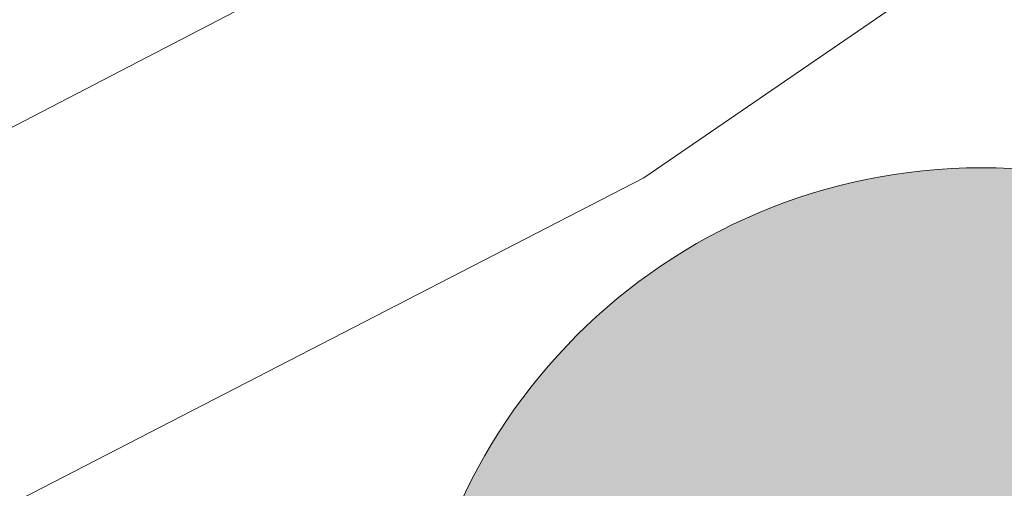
# Model space of a CAD drawing. Header units: millimetres. Extents: x 162876 to 168130, y 402614 to 405602.
# Tile 697 of 1056: x 165491.28 to 165494.72, y 403924.33 to 403925.96. Entities that reach past the tile are written whole.
import ezdxf

# ---------------------------------------------------------------- set-up
doc = ezdxf.new("R2010")
doc.units = ezdxf.units.MM
for name, color, linetype, lineweight in [('X-CA190022.004-UO-BGT_Ondergrond$0$GE_367_OWGBerm_groenvoorziening_grasenk_GEM', 253, 'Continuous', 9), ('X-CA190022.004-UO-BGT_Ondergrond$0$GE_504_WTDWaterloop_sloot_Vlak_GEM', 253, 'Continuous', 9), ('X-CA190022.004-UO-BGT_Ondergrond$0$GE_541_OWTOever_slootkant_Vlak_GEM', 253, 'Continuous', 9), ('X-CA190022.004-UO-DWM_Beplanting_v0.1$0$B-WE-GR-BOOM-S AFKOMSTIG UIT BGT', 252, 'Continuous', 0), ('X-CA190022.004-UO-OPB_Opbreek_v0.1$0$V-WE-VH-VERHARDING_TEGEL-A-200', 252, 'Continuous', 18)]:
    doc.layers.add(name, color=color, linetype=linetype, lineweight=lineweight)
doc.layers.add('X-CA190022.004-UO-DWM_Beplanting_v0.1$0$B-WE-GR-BOOM-S AFKOMSTIG UIT BOMENBESTAND GEMEENTE', color=252, linetype='Continuous')
doc.layers.add('X-CA190022.004-UO-OPB_Opbreek_v0.1$0$V-WE-VH-VERHARDING_ASFALT-A-200 DEKLAAG FREZEN', color=32, linetype='Continuous', lineweight=18, transparency=0.5)

# ---------------------------------------------------------------- blocks, each defined once
blk = doc.blocks.new('X-CA190022.004-UO-DWM_Beplanting_v0.1$0$SGR-BOOM_01-SO')
at = {"color": 0, "linetype": 'ByBlock', "lineweight": 18}
blk.add_circle((0, 0), 2, dxfattribs=at)
blk = doc.blocks.new('X-CA190022.004-UO-DWM_Beplanting_v0.1$0$IMGEOBoom')
at = {"transparency": 33554457}
h = blk.add_hatch(color=256, dxfattribs=at)
h.dxf.hatch_style = 1
edge = h.paths.add_edge_path()
edge.add_arc((0, 0), 100, 0, 360)
edge = h.paths.add_edge_path(flags=17)
edge.add_arc((0, 0), 12.5, 0, 360)
at = {"xscale": 50, "yscale": 50, "zscale": 50}
blk.add_blockref('X-CA190022.004-UO-DWM_Beplanting_v0.1$0$SGR-BOOM_01-SO', (0, 0), dxfattribs=at)

msp = doc.modelspace()

# ---------------------------------------------------------------- hatches: boundary and pattern name
at = {"layer": 'X-CA190022.004-UO-OPB_Opbreek_v0.1$0$V-WE-VH-VERHARDING_ASFALT-A-200 DEKLAAG FREZEN'}
h = msp.add_hatch(dxfattribs=at)
h.set_pattern_fill('AVH-ASFALT', color=256, scale=0.5, pattern_type=2)
h.set_pattern_definition([(60, (0, 0), (-0.4330127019, 0.25), []), (120, (0, 0), (-0.4330127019, -0.25), [])])
h.paths.add_polyline_path([(165509.7816, 403931.39), (165512.2576, 403933.865), (165509.6084, 403936.1928), (165509.2789, 403935.8538), (165480.2366, 403905.168, 0.008697), (165475.2467, 403899.7023), (165477.8214, 403897.4324, -0.008776), (165479.1541, 403898.874), (165480.2736, 403900.062), (165495.0276, 403915.726)])
at = {"layer": 'X-CA190022.004-UO-OPB_Opbreek_v0.1$0$V-WE-VH-VERHARDING_TEGEL-A-200'}
h = msp.add_hatch(dxfattribs=at)
h.set_pattern_fill('AVH-TEGEL_300X300_HALFST-SO', color=256, scale=2, pattern_type=2)
h.set_pattern_definition([(0, (0, 0), (0.6, 0.3), [0.6, -0.6]), (90, (0, 0), (-0.6, 4e-17), [])])
edge = h.paths.add_edge_path()
edge.add_line((165468.5105, 403879.8795), (165470.3123, 403879.3785))
edge.add_line((165470.3123, 403879.3785), (165470.3534, 403879.5789))
edge.add_arc((165621.5347, 403843.8199), 155.3528, 166.262853, 166.692372, ccw=False)
edge.add_arc((165501.6692, 403873.13), 31.9558, 144.71918, 166.27624, ccw=False)
edge.add_arc((165508.1583, 403869.4315), 39.396, 137.84681, 145.77908, ccw=False)
edge.add_line((165478.9519, 403895.8707), (165480.0453, 403897.0302))
edge.add_line((165480.0453, 403897.0302), (165509.5157, 403928.2885))
edge.add_line((165509.5157, 403928.2885), (165514.018, 403932.9109))
edge.add_arc((165515.3017, 403931.4049), 1.9789, 52.1378, 130.4467, ccw=False)
edge.add_line((165516.5163, 403932.9672), (165517.0066, 403932.5344))
edge.add_line((165517.0066, 403932.5344), (165524.0861, 403926.2835))
edge.add_line((165524.0861, 403926.2835), (165525.3461, 403927.7242))
edge.add_line((165525.3461, 403927.7242), (165518.0268, 403934.1622))
edge.add_arc((165515.3011, 403931.4806), 3.8237, 44.5335, 128.0137)
edge.add_line((165512.9463, 403934.4931), (165512.2257, 403933.7656))
edge.add_line((165512.2257, 403933.7656), (165509.7504, 403931.2913))
edge.add_line((165509.7504, 403931.2913), (165480.2432, 403899.9641))
edge.add_line((165480.2432, 403899.9641), (165478.005, 403897.5889))
edge.add_arc((165523.1796, 403857.2925), 60.5356, 138.266592, 144.367175)
edge.add_arc((165502.0463, 403872.9997), 34.2112, 145.12798, 166.39015)
edge.add_arc((165598.9048, 403848.731), 134.063, 166.050115, 166.564962)

# ---------------------------------------------------------------- linework, layer by layer
at = {"layer": 'X-CA190022.004-UO-BGT_Ondergrond$0$GE_367_OWGBerm_groenvoorziening_grasenk_GEM', "flags": 128}
msp.add_lwpolyline([(165418.322, 403889.087), (165427.369, 403892.934), (165431.711, 403895.092), (165440.947, 403899.683), (165442.706, 403900.557), (165455.967, 403906.999), (165466.917, 403912.152), (165480.008, 403918.483), (165493.464, 403925.411), (165499.33, 403929.427), (165501.371, 403932.143), (165502.06, 403935.175), (165499.74, 403937.17), (165499.089, 403936.746), (165501.693, 403939.269), (165501.649, 403938.443), (165503.293, 403936.224)], dxfattribs=at)
at = {"layer": 'X-CA190022.004-UO-BGT_Ondergrond$0$GE_504_WTDWaterloop_sloot_Vlak_GEM', "flags": 128}
msp.add_lwpolyline([(165410.855, 403890.87), (165432.998, 403901.193), (165448.153, 403908.51), (165467.316, 403918.285), (165493.188, 403930.978), (165497.688, 403934.283), (165499.377, 403935.428), (165499.928, 403935.611), (165500.722, 403934.769), (165500.495, 403934.327), (165499.733, 403932.417), (165498.172, 403930.507), (165492.915, 403926.449), (165471.659, 403915.411), (165458.016, 403909.344), (165447.554, 403904.256), (165428.723, 403894.968), (165416.964, 403889.751)], dxfattribs=at)
at = {"layer": 'X-CA190022.004-UO-BGT_Ondergrond$0$GE_541_OWTOever_slootkant_Vlak_GEM', "flags": 128}
for points in [[(165460.346, 403916.117), (165465.332, 403918.371), (165471.772, 403921.701), (165482.421, 403926.8), (165490.86, 403931.38), (165498.332, 403936.252), (165498.453, 403936.129), (165499.089, 403936.746), (165499.74, 403937.17), (165502.06, 403935.175), (165501.371, 403932.143), (165499.33, 403929.427), (165493.464, 403925.411), (165480.008, 403918.483), (165466.917, 403912.152), (165455.967, 403906.999)], [(165416.964, 403889.751), (165428.723, 403894.968), (165447.554, 403904.256), (165458.016, 403909.344), (165471.659, 403915.411), (165492.915, 403926.449), (165498.172, 403930.507), (165499.733, 403932.417), (165500.495, 403934.327), (165500.722, 403934.769), (165499.928, 403935.611), (165499.377, 403935.428), (165497.688, 403934.283), (165493.188, 403930.978), (165467.316, 403918.285), (165448.153, 403908.51), (165432.998, 403901.193), (165410.855, 403890.87)]]:
    msp.add_lwpolyline(points, dxfattribs=at)

# ---------------------------------------------------------------- block references
at = {"layer": 'X-CA190022.004-UO-DWM_Beplanting_v0.1$0$B-WE-GR-BOOM-S AFKOMSTIG UIT BGT', "xscale": 0.02, "yscale": 0.02, "zscale": 0.02}
msp.add_blockref('X-CA190022.004-UO-DWM_Beplanting_v0.1$0$IMGEOBoom', (165494.644, 403923.446), dxfattribs=at)
at = {"layer": 'X-CA190022.004-UO-DWM_Beplanting_v0.1$0$B-WE-GR-BOOM-S AFKOMSTIG UIT BOMENBESTAND GEMEENTE', "xscale": 0.02, "yscale": 0.02, "zscale": 0.02}
msp.add_blockref('X-CA190022.004-UO-DWM_Beplanting_v0.1$0$IMGEOBoom', (165494.644, 403923.446), dxfattribs=at)

doc.saveas('drawing.dxf')
